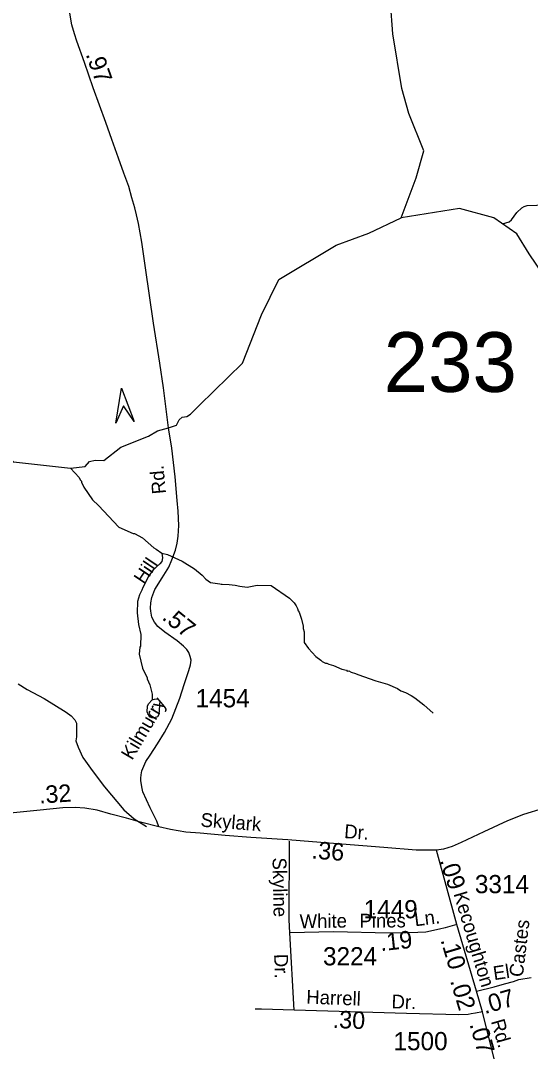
# Model space of a CAD drawing. Extents: x 1547597 to 1699558, y 810033 to 920809.
# Drawn here: x 1587252 to 1590754, y 876630 to 883710 of the extents above; entities that cross this region are included whole.
import ezdxf

# ---------------------------------------------------------------- set-up
doc = ezdxf.new("R2010")
doc.units = 0
for name, color, linetype in [('Exist Hydrographic Creek Single Shore', 7, 'Continuous'), ('Exist Hydrographic Misc Water Feature', 7, 'Continuous'), ('Exist Road Non-System Type 51', 7, 'Continuous'), ('Exist Road Non-System Type 51 Label', 7, 'Continuous'), ('Exist Road Secondary Mileage Hundredths English Label', 7, 'Continuous'), ('Exist Road Secondary Structure Standard Bridge Attributed CELL', 7, 'Continuous'), ('Exist Road Secondary Structure Standard Bridge Number Label', 7, 'Continuous'), ('Exist Road Secondary Type 51 Attributed', 7, 'Continuous'), ('Exist Road Secondary Type 51 Label', 7, 'Continuous'), ('Exist Road Secondary Type 51 Number Label', 7, 'Continuous')]:
    doc.layers.add(name, color=color, linetype=linetype)

msp = doc.modelspace()

# ---------------------------------------------------------------- linework, layer by layer
at = {"layer": 'Exist Hydrographic Creek Single Shore'}
for points in [[(1589867.3, 882354.7), (1589968.5, 882630.2), (1590021.6, 882816.2), (1589919.9, 883072.3), (1589870.6, 883242.8), (1589809.6, 883618.3), (1589793.6, 883834.4)], [(1594187.7, 881861.8), (1593774.6, 881610.9), (1593594.9, 881630.2), (1593452.5, 881682.2), (1592972.6, 881575.9), (1592470.6, 881427.1), (1591866.6, 881163.7), (1591683.6, 881190.4), (1591526.6, 881259.2), (1591117.8, 881560.8), (1590746.3, 882107), (1590660.1, 882244.9), (1590503.1, 882356.4), (1590267.6, 882420.6), (1589867.3, 882354.7)], [(1588269, 880912.8), (1588324, 880932.1), (1588341.2, 880967.8), (1588361.1, 880986.4), (1588393.4, 880991.2), (1588419.6, 881006.3), (1588480.6, 881067.6), (1588776.6, 881357.7), (1588906.6, 881689.9), (1589026.8, 881931.9), (1589420.5, 882168.8), (1589645.2, 882251.1), (1589867.3, 882354.7)], [(1584181, 880169.7), (1585014, 880371.8), (1585719, 880608.9), (1585915.2, 880691.3), (1586060.4, 880822.9), (1586259.1, 880895.4), (1586527.5, 880940.5), (1586765.6, 881004.4), (1586906.9, 880920), (1587202.5, 880679.4), (1587594.3, 880636.2), (1587695.5, 880648.3), (1587725.8, 880682.6), (1587764.3, 880690.9), (1587824.7, 880689.5), (1587941.6, 880779.4), (1588129.5, 880856.5), (1588192.8, 880892.2), (1588269, 880912.8)]]:
    msp.add_lwpolyline(points, dxfattribs=at)
at = {"layer": 'Exist Hydrographic Misc Water Feature'}
for points in [[(1590563.4, 882313.6), (1590607.5, 882328.8), (1590623.7, 882340.7), (1590662.2, 882392.1), (1590694.6, 882423.7), (1590710.7, 882433.4), (1590732.9, 882439.2), (1590864.9, 882445.5), (1590910.7, 882477.4), (1590988.1, 882552), (1591057.3, 882647), (1591106, 882702.4)], [(1587594.3, 880636.2), (1587654.1, 880570.8), (1587661.9, 880554.8), (1587669.8, 880546.7), (1587669.7, 880538.7), (1587685.3, 880506.5), (1587746.2, 880417.7), (1587787.8, 880379.1), (1587926, 880231.3), (1588025.4, 880186.1), (1588033.4, 880186), (1588089.1, 880157.3), (1588168.3, 880088.2), (1588184.2, 880080), (1588221.8, 880051.6)], [(1588221.8, 880051.6), (1588227.4, 880019.5), (1588221.2, 879995.5), (1588209, 879979.7), (1588162.4, 879938.3), (1588132, 879896.6), (1588091, 879817.2), (1588084.7, 879797.3), (1588068.3, 879765.5), (1588055.8, 879719.7), (1588052.8, 879641.7), (1588061.8, 879561.6), (1588077.7, 879494.4), (1588076.1, 879413.4), (1588072, 879405.4), (1588067.4, 879357.5), (1588090.2, 879261.2), (1588121.4, 879196.8), (1588121.3, 879188.8), (1588140.9, 879148.5), (1588156.1, 879084.3), (1588156.7, 879044.7)], [(1588221.8, 880051.6), (1588260.7, 880043.2), (1588363, 879998), (1588447.3, 879944.8), (1588498.9, 879900.3), (1588523.6, 879873.7), (1588557.4, 879851.2), (1588621.3, 879842.4), (1588629.2, 879838.3), (1588637.2, 879840.1), (1588685.2, 879837.6), (1588725.2, 879833.1), (1588757.1, 879824.7), (1588809.5, 879819), (1588877.1, 879831.1), (1588973.2, 879829.8), (1589100.1, 879742.2), (1589131.7, 879709.8), (1589145.4, 879689.6), (1589155.3, 879671.5), (1589159.1, 879655.5), (1589164.9, 879647.4), (1589182.4, 879599.1), (1589193.8, 879551), (1589193.6, 879535), (1589199.3, 879510.9), (1589200.4, 879439), (1589230.8, 879397.4), (1589279.2, 879341.9), (1589314.9, 879317.5), (1589324.9, 879307.3), (1589346.7, 879297.1), (1589354.7, 879297), (1589370.6, 879288.8), (1589402.5, 879280.4), (1589458.3, 879255.6), (1589490.1, 879247.2), (1589496.1, 879241.1), (1589506, 879242.9), (1589522, 879234.7), (1589553.9, 879226.3), (1589569.8, 879218.1), (1589692.7, 879175.3), (1589773, 879151.6), (1589840.7, 879122.7), (1589864.5, 879106.4), (1589896.2, 879094), (1589936, 879073.5), (1589959.8, 879057.2), (1590023.3, 879010.3), (1590086.6, 878953.5)], [(1588156.7, 879044.7), (1588171.7, 879048.1), (1588195.7, 879051.8), (1588209.6, 879037.7), (1588202.4, 878943.8), (1588192.2, 878927.9), (1588170.1, 878920.2), (1588154.1, 878920.4), (1588138.2, 878928.6), (1588120.6, 878962.8), (1588123.1, 879000.8), (1588131.3, 879016.7), (1588156.7, 879044.7)]]:
    msp.add_lwpolyline(points, dxfattribs=at)
at = {"layer": 'Exist Road Non-System Type 51'}
msp.add_line((1589132.1, 876913), (1589102, 877443.5), dxfattribs=at)
for points in [[(1587236.2, 879153.8), (1587297.7, 879114.9), (1587414.9, 879053.3), (1587565.7, 878959), (1587599.2, 878934.5), (1587624.9, 878908.1), (1587636.6, 878883.9), (1587635.9, 878837.9), (1587635.1, 878789.8), (1587630.8, 878763.9), (1587646.3, 878719.6), (1587679.3, 878649.1), (1587696.7, 878622.9), (1587743.9, 878558.1), (1587828.7, 878447.2), (1587960.1, 878289), (1588032.8, 878228.1), (1588116.5, 878175.4)], [(1589102, 877443.5), (1589096, 877533.9), (1589099, 878073.5)]]:
    msp.add_lwpolyline(points, dxfattribs=at)
at = {"layer": 'Exist Road Secondary Structure Standard Bridge Attributed CELL'}
msp.add_lwpolyline([(1587906.7, 880944), (1587946.1, 881184.6), (1588032.3, 880956.5), (1587958.2, 881063.3)], close=True, dxfattribs=at)
at = {"layer": 'Exist Road Secondary Type 51 Attributed'}
for p, q in [((1590248, 877501.3), (1590108.5, 878011.3)), ((1590383.1, 877043.9), (1590248, 877501.3)), ((1590425.8, 876902.3), (1590383.1, 877043.9)), ((1590528.3, 876487.1), (1590425.8, 876902.3))]:
    msp.add_line(p, q, dxfattribs=at)
for points in [[(1588269, 880912.8), (1588256.7, 881005.6), (1588233.3, 881187.7), (1588209.3, 881357.5), (1588165.4, 881632), (1588108.9, 882012.4), (1588084.2, 882189.1), (1588061.2, 882315.5), (1588047.4, 882376), (1588037.5, 882425.2), (1588017.2, 882492.8), (1587995.5, 882570.5), (1587961.8, 882661.2), (1587925.4, 882764.3), (1587879.4, 882892.8), (1587837.5, 883011), (1587794.8, 883129.9), (1587750.5, 883247.4), (1587720.3, 883336.1), (1587690, 883421.3), (1587637.8, 883569.1), (1587622.7, 883619.9), (1587604.1, 883680.4), (1587590.4, 883760.8)], [(1588202, 878172.1), (1588188.3, 878212), (1588142.9, 878302.7), (1588090.7, 878412.6), (1588084.5, 878447), (1588077, 878490.3), (1588077, 878507.5), (1588081.1, 878529.5), (1588084.5, 878556.3), (1588098.3, 878587.9), (1588112, 878620.2), (1588141.6, 878663.5), (1588192.4, 878743.2), (1588239.8, 878820.2), (1588290.7, 878915), (1588345, 879055.2), (1588375.2, 879149.4), (1588407.9, 879247), (1588419.6, 879284.8), (1588423, 879317.1), (1588417.5, 879341.8), (1588407.9, 879370), (1588394.8, 879390.6), (1588370.6, 879413.5), (1588327.1, 879450.2), (1588241.9, 879508.8), (1588194.5, 879547.3), (1588171.8, 879577.5), (1588153.2, 879611.9), (1588147.1, 879653.1), (1588145.3, 879675.1), (1588146.7, 879711.5), (1588154.3, 879747.3), (1588173.5, 879801.6), (1588224.7, 879882.7), (1588269.4, 879956.9), (1588290, 880005.7), (1588316.5, 880073), (1588328.2, 880121.8), (1588335, 880167.9), (1588339.1, 880242.8), (1588335, 880339.7), (1588328.2, 880413.2), (1588313.4, 880576.8), (1588291.4, 880773.3), (1588269, 880912.8)], [(1591696.6, 878546), (1591139.2, 878379.6), (1590990.3, 878339), (1590841.4, 878297.9), (1590706.7, 878258), (1590597.1, 878214), (1590434.2, 878138.4), (1590279.4, 878064), (1590216.2, 878037.9), (1590156.8, 878019.4), (1590108.5, 878011.3)], [(1588202, 878172.1), (1588075.6, 878205.1), (1587979.4, 878231.2), (1587871.5, 878260.1), (1587777, 878286.2), (1587693.8, 878301.3), (1587627.2, 878304.7), (1587542.6, 878303.4), (1587386.3, 878286.9), (1587157.4, 878262.8)], [(1590108.5, 878011.3), (1589970.3, 878012.7), (1589747.7, 878030.5), (1589256.3, 878069), (1589088.6, 878082.1), (1588834.3, 878099.9), (1588656.3, 878111.6), (1588484.5, 878128.1), (1588386.9, 878136.4), (1588281.8, 878154.2), (1588202, 878172.1)], [(1590248, 877501.3), (1590168.3, 877478.7), (1590130.5, 877469.7), (1590036.7, 877449.1), (1589980.3, 877447), (1589903.1, 877443.5), (1589783.4, 877440.9), (1589400.5, 877451.4), (1589102, 877443.5)], [(1590383.1, 877043.9), (1590505.1, 877073), (1590575.7, 877092.7), (1590638, 877109.1), (1590675.8, 877123.9), (1590760.8, 877137.4)], [(1590425.8, 876902.3), (1590377.7, 876892.5), (1590348.2, 876887.8), (1590327.5, 876883.7), (1590262.2, 876881.1), (1589903.2, 876889.1), (1589132.1, 876913), (1588906.8, 876920.5), (1588863.7, 876920.7)]]:
    msp.add_lwpolyline(points, dxfattribs=at)

# ---------------------------------------------------------------- texts
at = {"layer": 'Exist Road Non-System Type 51 Label'}
for s, rotation, p in [('Skyline', 271.09189, (1588982.6, 877960.6)), ('Dr.', 271.62573, (1588993.5, 877298.2))]:
    msp.add_text(s, height=95, rotation=rotation, dxfattribs=at).set_placement(p)
at = {"layer": 'Exist Road Secondary Mileage Hundredths English Label'}
for s, rotation, p in [('.97', 289.56191, (1587697.8, 883479)), ('.57', 321.23202, (1588217.2, 879601.7)), ('.32', 3.74536, (1587381.8, 878331.7)), ('.36', 355.63896, (1589248.2, 877954.8)), ('.09', 287.94148, (1590130.2, 877941.4)), ('.19', 6.07769, (1589726.7, 877318)), ('.10', 286.68908, (1590135.9, 877394.7)), ('.02', 286.68908, (1590202.1, 877114.6)), ('.07', 16.0152, (1590441, 876885.3)), ('.30', 357.83778, (1589394.2, 876790.7)), ('.07', 285.88516, (1590335.2, 876816.1))]:
    msp.add_text(s, height=120, rotation=rotation, dxfattribs=at).set_placement(p)
at = {"layer": 'Exist Road Secondary Structure Standard Bridge Number Label'}
msp.add_text('233', height=410.1, dxfattribs=at).set_placement((1589746.5, 881159.8))
at = {"layer": 'Exist Road Secondary Type 51 Label'}
for s, rotation, p in [('Rd.', 95.33562, (1588251.3, 880462.2)), ('Hill', 56.04371, (1588101.2, 879831.7)), ('Kilmurry', 59.44409, (1588018, 878625)), ('Skylark', 355.58686, (1588486.1, 878173.8)), ('Dr.', 355.63896, (1589472.7, 878095.5)), ('Kecoughton', 286.68908, (1590224.9, 877712.4)), ('White', 0.90347, (1589170, 877475.2)), ('Pines', 0.29912, (1589580.8, 877479.8)), ('Ln.', 6.96688, (1589962.4, 877488.7)), ('Castes', 83.1947, (1590701.9, 877136.8)), ('El', 8.41295, (1590505.4, 877118.6)), ('Harrell', 357.83778, (1589213.6, 876957.8)), ('Dr.', 357.84622, (1589799, 876925.9)), ('Rd.', 285.88516, (1590482.3, 876836.6))]:
    msp.add_text(s, height=95, rotation=rotation, dxfattribs=at).set_placement(p)
at = {"layer": 'Exist Road Secondary Type 51 Number Label'}
for s, p in [('1454', (1588454, 878992.9)), ('3314', (1590372.9, 877716.3)), ('1449', (1589608.3, 877544)), ('3224', (1589329.5, 877220.6)), ('1500', (1589813.8, 876637.6))]:
    msp.add_text(s, height=125, dxfattribs=at).set_placement(p)

doc.saveas('drawing.dxf')
